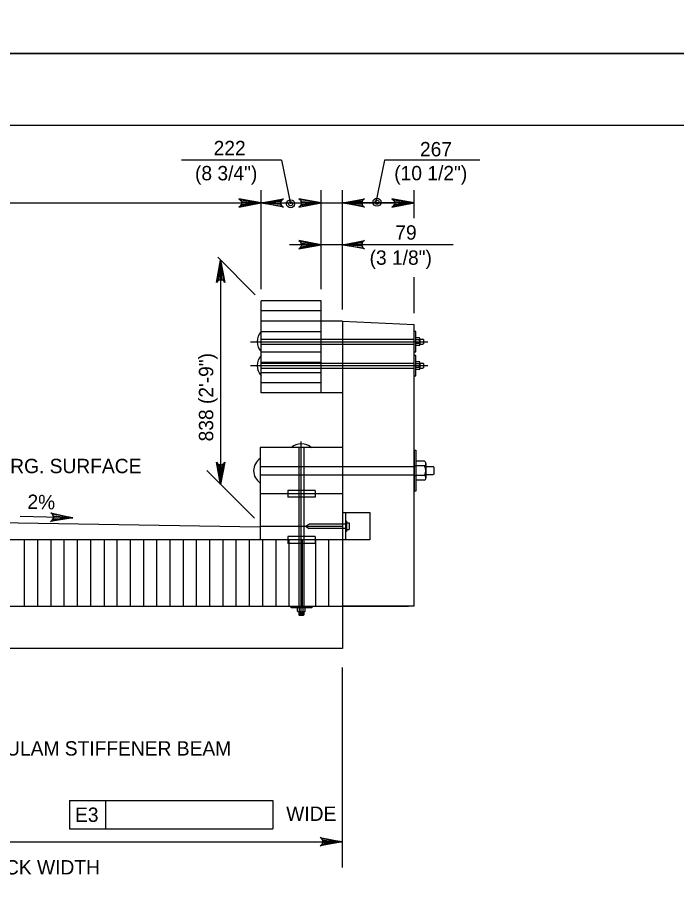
# Model space of a CAD drawing. Extents: x 638268 to 640277, y 295465 to 298435.
# Drawn here: x 638656.9 to 638794.6, y 296477.7 to 296661 of the extents above; entities that cross this region are included whole.
import ezdxf

# ---------------------------------------------------------------- set-up
doc = ezdxf.new("R2010")
doc.units = 0
for name, color, linetype in [('2', 7, 'Continuous'), ('3', 7, 'Continuous'), ('4', 7, 'Continuous'), ('7', 7, 'Continuous'), ('PLT-BNDY', 7, 'Continuous')]:
    doc.layers.add(name, color=color, linetype=linetype)

msp = doc.modelspace()

# ---------------------------------------------------------------- linework, layer by layer
at = {"layer": '2'}
for p, q in [((638475.46, 296638.46), (639261.46, 296638.46)), ((638720.35, 296601.79), (638707.85, 296601.79)), ((638707.85, 296582.51), (638707.85, 296601.79)), ((638720.35, 296582.51), (638720.35, 296601.79)), ((638720.35, 296599.66), (638707.85, 296599.66)), ((638720.35, 296597.52), (638707.85, 296597.52)), ((638724.8, 296597.52), (638720.35, 296597.52)), ((638724.8, 296597.52), (638739.81, 296596.82)), ((638724.8, 296597.52), (638724.8, 296571.1)), ((638739.81, 296537.97), (638739.81, 296596.82)), ((638707.85, 296595.37), (638720.35, 296595.37)), ((638740.14, 296595.37), (638739.81, 296595.37)), ((638740.14, 296591.09), (638740.14, 296595.37)), ((638707.85, 296593.77), (638739.81, 296593.77)), ((638740.14, 296592.39), (638740.14, 296594.05)), ((638740.86, 296594.05), (638740.14, 296594.05)), ((638740.86, 296593.63), (638740.14, 296593.63)), ((638741, 296593.84), (638741, 296592.6)), ((638741, 296593.84), (638741, 296592.6)), ((638741, 296593.75), (638741.64, 296593.75)), ((638741.73, 296593.67), (638741.64, 296593.75)), ((638741.73, 296593.67), (638741.73, 296592.77)), ((638707.85, 296592.7), (638739.81, 296592.7)), ((638707.85, 296591.09), (638720.35, 296591.09)), ((638739.81, 296591.09), (638739.81, 296591.09)), ((638739.81, 296591.09), (638740.14, 296591.09)), ((638740.86, 296592.81), (638740.14, 296592.81)), ((638740.86, 296592.39), (638740.14, 296592.39)), ((638740.14, 296591.09), (638740.14, 296591.09)), ((638741, 296592.67), (638741.64, 296592.67)), ((638741.73, 296592.77), (638741.64, 296592.67)), ((638740.14, 296590.36), (638739.81, 296590.36)), ((638740.14, 296586.08), (638740.14, 296590.36)), ((638707.85, 296588.95), (638720.35, 296588.95)), ((638707.85, 296588.76), (638739.81, 296588.76)), ((638707.85, 296587.7), (638739.81, 296587.7)), ((638740.14, 296587.39), (638740.14, 296589.04)), ((638740.86, 296589.04), (638740.14, 296589.04)), ((638740.86, 296588.62), (638740.14, 296588.62)), ((638740.86, 296587.8), (638740.14, 296587.8)), ((638740.86, 296587.39), (638740.14, 296587.39)), ((638741, 296588.83), (638741, 296587.59)), ((638741, 296588.83), (638741, 296587.59)), ((638741, 296588.76), (638741.64, 296588.76)), ((638741, 296587.7), (638741.64, 296587.7)), ((638741.73, 296588.68), (638741.64, 296588.76)), ((638741.73, 296587.78), (638741.64, 296587.7)), ((638741.73, 296588.68), (638741.73, 296587.78)), ((638707.85, 296586.8), (638720.35, 296586.8)), ((638739.81, 296586.08), (638739.81, 296586.08)), ((638739.81, 296586.08), (638740.14, 296586.08)), ((638740.14, 296586.08), (638740.14, 296586.08)), ((638720.35, 296584.65), (638707.85, 296584.65)), ((638724.8, 296582.51), (638707.85, 296582.51)), ((638724.8, 296571.1), (638707.66, 296571.1)), ((638707.66, 296571.1), (638707.66, 296561.44)), ((638715.71, 296571.1), (638715.71, 296537.97)), ((638716.23, 296536.14), (638716.23, 296572.34)), ((638716.78, 296571.1), (638716.78, 296537.97)), ((638724.8, 296571.1), (638724.8, 296561.44)), ((638739.81, 296570.55), (638739.81, 296561.98)), ((638739.81, 296570.55), (638740.18, 296570.55)), ((638740.18, 296570.55), (638740.18, 296561.98)), ((638739.81, 296567.25), (638740.18, 296567.25)), ((638740.18, 296568.24), (638740.18, 296564.27)), ((638741.93, 296568.24), (638740.18, 296568.24)), ((638741.95, 296567.25), (638740.18, 296567.25)), ((638742.28, 296564.78), (638742.28, 296567.74)), ((638707.66, 296567.14), (638739.81, 296567.14)), ((638742.28, 296567.14), (638742.28, 296567.14)), ((638742.28, 296567.14), (638743.7, 296567.14)), ((638743.88, 296566.99), (638743.7, 296567.14)), ((638743.88, 296565.54), (638743.7, 296565.37)), ((638743.88, 296566.99), (638743.88, 296565.54)), ((638707.66, 296565.37), (638739.81, 296565.37)), ((638739.81, 296565.28), (638740.18, 296565.28)), ((638741.95, 296565.28), (638740.18, 296565.28)), ((638741.91, 296564.27), (638740.18, 296564.27)), ((638743.7, 296565.37), (638742.28, 296565.37)), ((638713.39, 296562.15), (638713.39, 296560.7)), ((638719.09, 296562.15), (638713.39, 296562.15)), ((638719.09, 296562.15), (638719.09, 296560.7)), ((638740.18, 296561.98), (638739.81, 296561.98)), ((638707.66, 296561.44), (638707.66, 296551.79)), ((638724.8, 296561.44), (638707.66, 296561.44)), ((638719.09, 296560.7), (638713.39, 296560.7)), ((638724.8, 296561.44), (638724.8, 296551.79)), ((638668.51, 296556.41), (638657.51, 296556.72)), ((638724.8, 296557.52), (638730.54, 296557.52)), ((638725.48, 296557.52), (638725.48, 296551.79)), ((638730.54, 296557.52), (638730.54, 296551.79)), ((638707.66, 296554.7), (638724.8, 296554.7)), ((638717.1, 296554.64), (638717.87, 296555.07)), ((638717.1, 296554.64), (638717.87, 296554.18)), ((638725.48, 296555.07), (638717.87, 296555.07)), ((638725.67, 296555.73), (638725.48, 296555.73)), ((638725.67, 296555.73), (638725.67, 296553.56)), ((638725.67, 296555.35), (638726.2, 296555.35)), ((638726.2, 296555.35), (638726.2, 296553.94)), ((638725.48, 296554.18), (638717.87, 296554.18)), ((638725.67, 296553.56), (638725.48, 296553.56)), ((638725.67, 296553.94), (638726.2, 296553.94)), ((638713.39, 296552.51), (638713.39, 296551.08)), ((638719.09, 296552.51), (638713.39, 296552.51)), ((638719.09, 296551.08), (638713.39, 296551.08)), ((638719.09, 296552.51), (638719.09, 296551.08)), ((638730.54, 296551.79), (638724.8, 296551.79)), ((638714.1, 296537.61), (638714.1, 296537.97)), ((638715.61, 296537.97), (638715.61, 296537.61)), ((638716.89, 296537.97), (638716.89, 296537.61)), ((638718.4, 296537.97), (638718.4, 296537.97)), ((638718.4, 296537.97), (638718.4, 296537.61)), ((638718.4, 296537.61), (638714.1, 296537.61)), ((638715.41, 296536.92), (638715.41, 296537.61)), ((638715.61, 296536.79), (638716.85, 296536.79)), ((638715.71, 296536.79), (638715.71, 296536.15)), ((638715.8, 296536.06), (638715.71, 296536.15)), ((638716.7, 296536.7), (638715.8, 296536.7)), ((638716.7, 296536.61), (638715.8, 296536.61)), ((638716.7, 296536.51), (638715.8, 296536.51)), ((638716.7, 296536.42), (638715.8, 296536.42)), ((638716.7, 296536.34), (638715.8, 296536.34)), ((638716.7, 296536.23), (638715.8, 296536.23)), ((638716.7, 296536.15), (638715.8, 296536.15)), ((638715.8, 296536.06), (638716.7, 296536.06)), ((638715.82, 296536.92), (638715.82, 296537.61)), ((638716.64, 296536.92), (638716.64, 296537.61)), ((638716.7, 296536.06), (638716.78, 296536.15)), ((638716.78, 296536.79), (638716.78, 296536.15)), ((638717.06, 296536.92), (638717.06, 296537.61)), ((638718.4, 296537.66), (638718.4, 296537.66))]:
    msp.add_line(p, q, dxfattribs=at)
for centre, radius, start, end in [((638710.25, 296593.22), 3.23, 138.5212, 221.4788), ((638740.77, 296593.84), 0.228, 295.2914, 65.298), ((638740.29, 296593.22), 0.703, 323.9035, 35.4998), ((638740.77, 296592.6), 0.227, 294.7299, 65.8765), ((638710.25, 296588.22), 3.23, 138.5212, 221.4788), ((638740.77, 296588.84), 0.228, 295.2914, 65.298), ((638740.29, 296588.22), 0.703, 323.9035, 35.4998), ((638740.77, 296587.6), 0.227, 294.7299, 65.8765), ((638716.23, 296568.65), 3.23, 48.5212, 131.4788), ((638709.34, 296566.25), 3.07, 123.281, 236.7201), ((638741.71, 296567.74), 0.545, 294.1303, 66.5922), ((638740.57, 296566.25), 1.69, 324.4913, 36.1094), ((638741.71, 296564.77), 0.548, 290.9772, 64.7169), ((638715.61, 296537.01), 0.228, 204.702, 334.7086), ((638716.23, 296537.49), 0.703, 234.5002, 306.0965), ((638716.85, 296537.01), 0.227, 204.1235, 335.2701)]:
    msp.add_arc(centre, radius, start, end, dxfattribs=at)
at = {"layer": '3'}
for p, q in [((638724.8, 296597.52), (638724.8, 296544.72)), ((638705.59, 296593.22), (638742.69, 296593.22)), ((638705.59, 296588.25), (638742.69, 296588.25)), ((638625.28, 296555.82), (638707.66, 296554.56)), ((638724.8, 296551.79), (638525.77, 296551.79)), ((638724.8, 296551.79), (638724.8, 296537.97)), ((638525.77, 296537.97), (638724.8, 296537.97)), ((638724.8, 296537.97), (638724.8, 296529.11)), ((638724.8, 296537.97), (638738.62, 296537.97)), ((638739.81, 296537.97), (638724.8, 296537.97)), ((638724.8, 296529.11), (638525.77, 296529.11))]:
    msp.add_line(p, q, dxfattribs=at)
at = {"layer": '4'}
for p, q in [((638712.06, 296631.12), (638691.23, 296631.12)), ((638712.06, 296631.12), (638713.99, 296622.03)), ((638733.63, 296631.12), (638731.7, 296622.03)), ((638753.5, 296631.12), (638733.63, 296631.12)), ((638707.85, 296604.21), (638707.85, 296624.85)), ((638720.35, 296604.21), (638720.35, 296624.85)), ((638724.8, 296599.93), (638724.8, 296624.85)), ((638739.81, 296619), (638739.81, 296624.85)), ((638530.22, 296622.2), (638738.62, 296622.2)), ((638739.81, 296622.2), (638724.8, 296622.2)), ((638747.95, 296613.46), (638713.75, 296613.46)), ((638706.6, 296603.02), (638698.76, 296610.86)), ((638699.38, 296610.24), (638699.38, 296563.39)), ((638739.81, 296599.19), (638739.81, 296606.73)), ((638706.45, 296556.32), (638696.49, 296566.28)), ((638724.8, 296483.35), (638724.8, 296525.1)), ((638667.77, 296497.32), (638710.29, 296497.32)), ((638667.77, 296497.32), (638667.77, 296491.41)), ((638675.33, 296497.32), (638675.33, 296491.41)), ((638710.29, 296497.32), (638710.29, 296491.41)), ((638667.77, 296491.41), (638710.29, 296491.41)), ((638525.77, 296488.73), (638724.8, 296488.73))]:
    msp.add_line(p, q, dxfattribs=at)
for points in [[(638707.85, 296622.2), (638703.19, 296623.07), (638703.55, 296622.82), (638703.73, 296622.51), (638703.79, 296622.2), (638703.73, 296621.89), (638703.55, 296621.57), (638703.19, 296621.32), (638707.85, 296622.2), (638703.55, 296621.57), (638703.73, 296621.89), (638707.85, 296622.2), (638703.79, 296622.2), (638703.73, 296622.51), (638707.85, 296622.2), (638703.55, 296622.82)], [(638707.85, 296622.2), (638712.51, 296623.07), (638712.15, 296622.82), (638711.97, 296622.51), (638711.91, 296622.2), (638711.97, 296621.89), (638712.15, 296621.57), (638712.51, 296621.32), (638707.85, 296622.2), (638712.15, 296621.57), (638711.97, 296621.89), (638707.85, 296622.2), (638711.91, 296622.2), (638711.97, 296622.51), (638707.85, 296622.2), (638712.15, 296622.82)], [(638720.35, 296622.2), (638715.69, 296623.08), (638716.04, 296622.83), (638716.23, 296622.52), (638716.28, 296622.2), (638716.23, 296621.89), (638716.04, 296621.58), (638715.69, 296621.33), (638720.35, 296622.2), (638716.04, 296621.58), (638716.23, 296621.89), (638720.35, 296622.2), (638716.28, 296622.2), (638716.23, 296622.52), (638720.35, 296622.2), (638716.04, 296622.83)], [(638724.8, 296622.2), (638729.46, 296623.08), (638729.11, 296622.83), (638728.92, 296622.52), (638728.87, 296622.2), (638728.92, 296621.89), (638729.11, 296621.58), (638729.46, 296621.33), (638724.8, 296622.2), (638729.11, 296621.58), (638728.92, 296621.89), (638724.8, 296622.2), (638728.87, 296622.2), (638728.92, 296622.52), (638724.8, 296622.2), (638729.11, 296622.83)], [(638739.82, 296622.2), (638735.15, 296623.07), (638735.51, 296622.82), (638735.7, 296622.51), (638735.75, 296622.2), (638735.7, 296621.89), (638735.51, 296621.57), (638735.15, 296621.32), (638739.82, 296622.2), (638735.51, 296621.57), (638735.7, 296621.89), (638739.82, 296622.2), (638735.75, 296622.2), (638735.7, 296622.51), (638739.82, 296622.2), (638735.51, 296622.82)], [(638720.35, 296613.47), (638715.69, 296614.34), (638716.04, 296614.09), (638716.23, 296613.78), (638716.28, 296613.47), (638716.23, 296613.16), (638716.04, 296612.84), (638715.69, 296612.6), (638720.35, 296613.47), (638716.04, 296612.84), (638716.23, 296613.16), (638720.35, 296613.47), (638716.28, 296613.47), (638716.23, 296613.78), (638720.35, 296613.47), (638716.04, 296614.09)], [(638724.8, 296613.47), (638729.46, 296614.34), (638729.11, 296614.09), (638728.92, 296613.78), (638728.87, 296613.47), (638728.92, 296613.16), (638729.11, 296612.84), (638729.46, 296612.6), (638724.8, 296613.47), (638729.11, 296612.84), (638728.92, 296613.16), (638724.8, 296613.47), (638728.87, 296613.47), (638728.92, 296613.78), (638724.8, 296613.47), (638729.11, 296614.09)], [(638699.38, 296610.24), (638700.26, 296605.58), (638700.01, 296605.93), (638699.7, 296606.12), (638699.38, 296606.17), (638699.07, 296606.12), (638698.76, 296605.93), (638698.51, 296605.58), (638699.38, 296610.24), (638698.76, 296605.93), (638699.07, 296606.12), (638699.38, 296610.24), (638699.38, 296606.17), (638699.7, 296606.12), (638699.38, 296610.24), (638700.01, 296605.93)], [(638699.38, 296563.39), (638698.51, 296568.05), (638698.76, 296567.69), (638699.07, 296567.5), (638699.38, 296567.45), (638699.7, 296567.5), (638700.01, 296567.69), (638700.26, 296568.05), (638699.38, 296563.39), (638700.01, 296567.69), (638699.7, 296567.5), (638699.38, 296563.39), (638699.38, 296567.45), (638699.07, 296567.5), (638699.38, 296563.39), (638698.76, 296567.69)], [(638668.51, 296556.41), (638663.83, 296555.67), (638664.19, 296555.91), (638664.39, 296556.22), (638664.45, 296556.53), (638664.4, 296556.84), (638664.23, 296557.16), (638663.87, 296557.42), (638668.51, 296556.41), (638664.23, 296557.16), (638664.4, 296556.84), (638668.51, 296556.41), (638664.45, 296556.53), (638664.39, 296556.22), (638668.51, 296556.41), (638664.19, 296555.91)], [(638724.8, 296488.73), (638720.14, 296487.86), (638720.5, 296488.1), (638720.69, 296488.42), (638720.74, 296488.73), (638720.69, 296489.04), (638720.5, 296489.35), (638720.14, 296489.6), (638724.8, 296488.73), (638720.5, 296489.35), (638720.69, 296489.04), (638724.8, 296488.73), (638720.74, 296488.73), (638720.69, 296488.42), (638724.8, 296488.73), (638720.5, 296488.1)]]:
    msp.add_lwpolyline(points, dxfattribs=at)
for points in [[(638698.93, 296607.52), (638699.83, 296607.52), (638699.38, 296610.24)], [(638699.83, 296566.11), (638698.93, 296566.11), (638699.38, 296563.39)]]:
    msp.add_lwpolyline(points, close=True, dxfattribs=at)
for centre, radius in [((638713.99, 296622.03), 0.833), ((638713.99, 296622.03), 0.417), ((638732.04, 296622.37), 0.833), ((638732.04, 296622.37), 0.417)]:
    msp.add_circle(centre, radius, dxfattribs=at)
at = {"layer": '7'}
for p, q in [((638658.43, 296537.97), (638658.43, 296551.79)), ((638661.19, 296537.97), (638661.19, 296551.79)), ((638663.95, 296537.97), (638663.95, 296551.79)), ((638666.72, 296537.97), (638666.72, 296551.79)), ((638669.48, 296537.97), (638669.48, 296551.79)), ((638672.25, 296537.97), (638672.25, 296551.79)), ((638675.04, 296551.79), (638675.04, 296537.97)), ((638677.77, 296537.97), (638677.77, 296551.79)), ((638680.54, 296537.97), (638680.54, 296551.79)), ((638683.3, 296537.97), (638683.3, 296551.79)), ((638686.06, 296537.97), (638686.06, 296551.79)), ((638688.83, 296537.97), (638688.83, 296551.79)), ((638691.59, 296537.97), (638691.59, 296551.79)), ((638694.36, 296537.97), (638694.36, 296551.79)), ((638697.12, 296537.97), (638697.12, 296551.79)), ((638699.88, 296537.97), (638699.88, 296551.79)), ((638702.65, 296537.97), (638702.65, 296551.79)), ((638705.41, 296537.97), (638705.41, 296551.79)), ((638708.17, 296537.97), (638708.17, 296551.79)), ((638710.94, 296537.97), (638710.94, 296551.79)), ((638713.7, 296537.97), (638713.7, 296551.79)), ((638716.47, 296537.97), (638716.47, 296551.79)), ((638716.51, 296537.97), (638716.51, 296551.79)), ((638719.23, 296537.97), (638719.23, 296551.79)), ((638721.99, 296537.97), (638721.99, 296551.79))]:
    msp.add_line(p, q, dxfattribs=at)
at = {"layer": 'PLT-BNDY'}
for points in [[(638435.46, 297247.46), (639276.46, 297247.46), (639276.46, 296653.46), (638435.46, 296653.46)], [(638435.46, 296653.46), (639276.46, 296653.46), (639276.46, 296059.46), (638435.46, 296059.46)]]:
    msp.add_lwpolyline(points, close=True, dxfattribs=at)

# ---------------------------------------------------------------- texts
at = {"layer": '4'}
for s, rotation, p in [('222', 360, (638697.91, 296632.19)), ('267', 360, (638741.02, 296631.95)), ('(8 3/4")', 360, (638694.02, 296626.94)), ('(10 1/2")', 360, (638735.64, 296626.95)), ('79', 360, (638735.86, 296614.54)), ('(3 1/8")', 360, (638730.49, 296609.29)), ('838 (2\'-9")', 90, (638697.83, 296572.38)), ('2%', 358.4961, (638658.97, 296558.3))]:
    msp.add_text(s, height=3, rotation=rotation, dxfattribs=at).set_placement(p)
for s, p in [('BIT. WRG. SURFACE', (638643.15, 296565.74)), ('GLULAM STIFFENER BEAM', (638649.2, 296506.73)), ('E3', (638668.95, 296492.87)), ('WIDE', (638713.07, 296493.08)), ('OUT TO OUT DECK WIDTH', (638622.9, 296481.88))]:
    msp.add_text(s, height=3, dxfattribs=at).set_placement(p)

doc.saveas('drawing.dxf')
